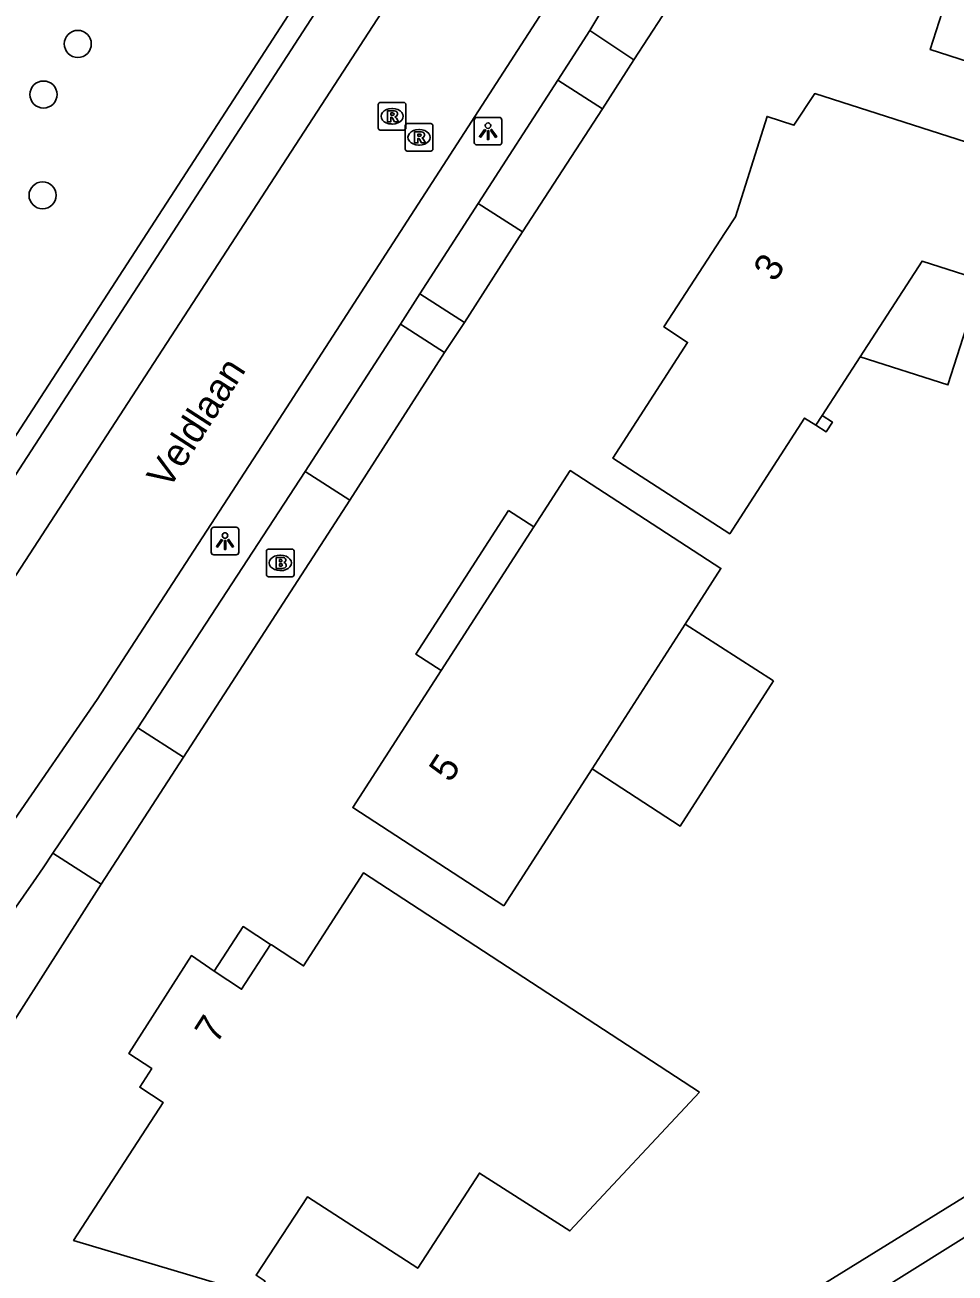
# Model space of a CAD drawing. Extents: x 160457 to 162082, y 388340 to 389736.
# Drawn here: x 160999.28 to 161032.93, y 389442.72 to 389487.88 of the extents above; entities that cross this region are included whole.
import ezdxf

# ---------------------------------------------------------------- set-up
doc = ezdxf.new("R2010")
doc.units = 0
for name, color, linetype in [('IMGEO_Boom', 7, 'Continuous'), ('IMGEO_Brandkraan', 7, 'Continuous'), ('IMGEO_Groenvoorziening', 7, 'Continuous'), ('IMGEO_Lichtpunt', 7, 'Continuous'), ('IMGEO_Muur', 7, 'Continuous'), ('IMGEO_Openbare_ruimte_label', 7, 'Continuous'), ('IMGEO_Pand', 7, 'Continuous'), ('IMGEO_Pand_nummerreeks', 7, 'Continuous'), ('IMGEO_Pand_overbouw', 7, 'Continuous'), ('IMGEO_Rijbaan_lokaal_gesloten', 7, 'Continuous'), ('IMGEO_Rijbaan_lokaal_open', 7, 'Continuous'), ('IMGEO_Rioolput', 7, 'Continuous'), ('IMGEO_Voetpad_open', 7, 'Continuous')]:
    doc.layers.add(name, color=color, linetype=linetype)

msp = doc.modelspace()

# ---------------------------------------------------------------- linework, layer by layer
at = {"layer": 'IMGEO_Boom'}
for centre in [(161001.193, 389487.198), (160999.952, 389485.366), (160999.918, 389481.719)]:
    msp.add_circle(centre, 0.489, dxfattribs=at)
at = {"layer": 'IMGEO_Brandkraan'}
for p, q in [((161008.019, 389467.992), (161008.019, 389468.844)), ((161008.094, 389468.918), (161008.946, 389468.918)), ((161008.507, 389468.698), (161008.532, 389468.698)), ((161009.02, 389468.844), (161009.02, 389467.992)), ((161008.53, 389468.138), (161008.505, 389468.138)), ((161008.946, 389467.918), (161008.094, 389467.918))]:
    msp.add_line(p, q, dxfattribs=at)
for points in [[(161008.019, 389467.992), (161008.019, 389468.844)], [(161008.094, 389468.918), (161008.946, 389468.918)], [(161008.367, 389468.618), (161008.367, 389468.218), (161008.58, 389468.218)], [(161008.598, 389468.618), (161008.367, 389468.618)], [(161008.546, 389468.537), (161008.492, 389468.537), (161008.492, 389468.461)], [(161009.02, 389468.844), (161009.02, 389467.992)], [(161008.492, 389468.461), (161008.545, 389468.461)], [(161008.554, 389468.385), (161008.492, 389468.385), (161008.492, 389468.304)], [(161008.492, 389468.304), (161008.554, 389468.304)], [(161008.946, 389467.918), (161008.094, 389467.918)]]:
    msp.add_lwpolyline(points, dxfattribs=at)
for centre, radius, start, end in [((161008.096, 389468.842), 0.0765, 91.552, 178.448), ((161008.096, 389468.842), 0.0765, 91.552, 178.448), ((161008.547, 389468.499), 0.0379, 267.8285, 90.9355), ((161008.602, 389468.473), 0.145, 59.4692, 91.5367), ((161008.627, 389468.52), 0.0922, 285.5137, 58.1501), ((161008.944, 389468.842), 0.0765, 1.552, 88.448), ((161008.944, 389468.842), 0.0765, 1.552, 88.448), ((161008.555, 389468.344), 0.0404, 269.8759, 90.5077), ((161008.586, 389468.469), 0.251, 268.6676, 293.5347), ((161008.632, 389468.328), 0.105, 301.3115, 78.989), ((161008.096, 389467.994), 0.0765, 181.552, 268.448), ((161008.096, 389467.994), 0.0765, 181.552, 268.448), ((161008.944, 389467.994), 0.0765, 271.552, 358.448), ((161008.944, 389467.994), 0.0765, 271.552, 358.448)]:
    msp.add_arc(centre, radius, start, end, dxfattribs=at)
for centre, major_axis, ratio, start_param, end_param in [((161008.506, 389468.418), (-0.387, 0.002), 0.722429, 4.712389, 7.853982), ((161008.531, 389468.418), (-0.39, 0.002), 0.717154, 1.570796, 4.712389)]:
    msp.add_ellipse(centre, major_axis=major_axis, ratio=ratio, start_param=start_param, end_param=end_param, dxfattribs=at)
at = {"layer": 'IMGEO_Groenvoorziening'}
for points in [[(161022.349, 389488.208), (161021.31, 389486.625)], [(161020.176, 389484.853), (161017.288, 389480.397)], [(161015.189, 389477.115), (161014.464, 389476.033)], [(161011.036, 389470.682), (161005.012, 389461.392)], [(161002.041, 389456.798), (160992.067, 389441.162)]]:
    msp.add_lwpolyline(points, dxfattribs=at)
at = {"layer": 'IMGEO_Lichtpunt'}
for p, q in [((161015.537, 389484.442), (161015.537, 389483.635)), ((161015.537, 389484.442), (161015.537, 389483.635)), ((161016.439, 389484.537), (161015.631, 389484.537)), ((161016.439, 389484.537), (161015.631, 389484.537)), ((161016.533, 389483.635), (161016.533, 389484.442)), ((161016.533, 389483.635), (161016.533, 389484.442)), ((161015.631, 389483.541), (161016.439, 389483.541)), ((161015.631, 389483.541), (161016.439, 389483.541)), ((161006.021, 389469.61), (161006.021, 389468.803)), ((161006.021, 389469.61), (161006.021, 389468.803)), ((161006.923, 389469.705), (161006.115, 389469.705)), ((161006.923, 389469.705), (161006.115, 389469.705)), ((161007.017, 389468.803), (161007.017, 389469.61)), ((161007.017, 389468.803), (161007.017, 389469.61)), ((161006.115, 389468.709), (161006.923, 389468.709)), ((161006.115, 389468.709), (161006.923, 389468.709))]:
    msp.add_line(p, q, dxfattribs=at)
for points in [[(161015.911, 389484.106), (161015.95, 389484.078), (161015.762, 389483.816), (161015.724, 389483.843), (161015.911, 389484.106)], [(161016.013, 389484.058), (161016.06, 389484.058), (161016.06, 389483.736), (161016.013, 389483.736), (161016.013, 389484.058)], [(161016.123, 389484.078), (161016.161, 389484.105), (161016.348, 389483.843), (161016.309, 389483.815), (161016.123, 389484.078)], [(161006.395, 389469.274), (161006.434, 389469.246), (161006.246, 389468.984), (161006.208, 389469.011), (161006.395, 389469.274)], [(161006.497, 389469.226), (161006.544, 389469.226), (161006.544, 389468.904), (161006.497, 389468.904), (161006.497, 389469.226)], [(161006.607, 389469.246), (161006.645, 389469.273), (161006.832, 389469.011), (161006.793, 389468.983), (161006.607, 389469.246)]]:
    msp.add_lwpolyline(points, dxfattribs=at)
for centre in [(161016.036, 389484.24), (161006.52, 389469.408)]:
    msp.add_circle(centre, 0.0994, dxfattribs=at)
for centre, start, end in [((161015.631, 389484.442), 90, 180), ((161015.631, 389484.442), 90, 180), ((161016.439, 389484.442), 0, 90), ((161016.439, 389484.442), 0, 90), ((161015.631, 389483.635), 180, 270), ((161015.631, 389483.635), 180, 270), ((161016.439, 389483.635), 270, 0), ((161016.439, 389483.635), 270, 360), ((161006.115, 389469.61), 90, 180), ((161006.115, 389469.61), 90, 180), ((161006.923, 389469.61), 0, 90), ((161006.923, 389469.61), 0, 90), ((161006.115, 389468.803), 180, 270), ((161006.115, 389468.803), 180, 270), ((161006.923, 389468.803), 270, 0), ((161006.923, 389468.803), 270, 360)]:
    msp.add_arc(centre, 0.0946, start, end, dxfattribs=at)
at = {"layer": 'IMGEO_Muur'}
msp.add_lwpolyline([(161028.125, 389473.75), (161028.494, 389473.511), (161028.266, 389473.158), (161027.897, 389473.397)], dxfattribs=at)
at = {"layer": 'IMGEO_Pand'}
for points in [[(161043.998, 389496.027), (161041.241, 389487.42), (161038.943, 389488.156), (161037.958, 389485.092), (161032.036, 389486.993), (161033.008, 389490.042), (161031.05, 389490.669), (161031.591, 389492.367), (161028.675, 389493.295), (161030.904, 389500.218)], [(161027.897, 389473.397), (161027.491, 389473.66), (161024.782, 389469.471), (161020.549, 389472.209), (161023.258, 389476.397), (161022.397, 389476.954), (161024.621, 389480.376), (161024.99, 389480.943), (161026.131, 389484.573), (161027.102, 389484.257), (161027.856, 389485.402), (161050.752, 389478.058), (161046.746, 389473.636), (161046.038, 389472.855)], [(161045.589, 389472.999), (161042.111, 389474.115), (161042.629, 389475.738), (161042.663, 389475.843), (161033.885, 389478.651), (161031.739, 389479.338), (161029.496, 389475.87), (161028.125, 389473.75)], [(161027.897, 389473.397), (161028.125, 389473.75)], [(161016.608, 389456.009), (161011.138, 389459.566), (161014.338, 389464.523), (161017.698, 389469.726), (161019.01, 389471.758), (161024.464, 389468.215), (161023.174, 389466.197), (161019.803, 389460.967), (161016.608, 389456.009)], [(161023.691, 389449.263), (161019.001, 389444.242), (161015.722, 389446.338), (161013.49, 389442.897), (161009.498, 389445.476), (161007.642, 389442.639), (161007.968, 389442.425), (161007.64, 389441.928), (161001.039, 389443.901), (161004.276, 389448.895), (161003.437, 389449.442), (161003.866, 389450.119), (161003.039, 389450.665), (161005.302, 389454.206), (161006.13, 389453.65), (161007.116, 389452.988), (161008.17, 389454.611), (161008.195, 389454.594), (161009.36, 389453.835), (161011.526, 389457.199), (161023.691, 389449.263)], [(161043.211, 389442.877), (161041.953, 389442.11), (161031.249, 389435.539), (161028.536, 389433.866), (161020.981, 389436.318), (161024.115, 389438.278), (161038.638, 389447.366), (161039.873, 389448.139), (161043.211, 389442.877)]]:
    msp.add_lwpolyline(points, dxfattribs=at)
at = {"layer": 'IMGEO_Pand_overbouw'}
for points in [[(161029.496, 389475.87), (161032.674, 389474.857), (161033.885, 389478.651), (161031.739, 389479.338)], [(161016.771, 389470.311), (161013.42, 389465.12), (161014.338, 389464.523), (161017.698, 389469.726)], [(161026.37, 389464.144), (161023.174, 389466.197), (161019.803, 389460.967), (161022.991, 389458.892)], [(161006.13, 389453.65), (161007.116, 389452.988), (161008.17, 389454.611), (161007.174, 389455.26)], [(161038.638, 389447.366), (161037.977, 389448.39), (161022.586, 389438.865), (161024.115, 389438.278)]]:
    msp.add_lwpolyline(points, close=True, dxfattribs=at)
at = {"layer": 'IMGEO_Rijbaan_lokaal_gesloten'}
for points in [[(161029.403, 389505.932), (161019.042, 389489.979), (161007.839, 389472.625), (161001.896, 389463.473), (160998.768, 389458.945)], [(161022.757, 389504.623), (160997.092, 389465.129), (160992.407, 389458.389)]]:
    msp.add_lwpolyline(points, dxfattribs=at)
at = {"layer": 'IMGEO_Rijbaan_lokaal_open'}
for points in [[(161013.57, 389478.152), (161015.678, 389481.418)], [(161017.288, 389480.397), (161015.678, 389481.418)], [(161017.288, 389480.397), (161015.189, 389477.115)], [(161013.57, 389478.152), (161015.189, 389477.115)], [(161009.424, 389471.729), (161012.865, 389477.06)], [(161012.865, 389477.06), (161014.464, 389476.033)], [(161014.464, 389476.033), (161011.036, 389470.682)], [(161011.036, 389470.682), (161009.424, 389471.729)], [(161000.292, 389457.91), (161003.368, 389462.449)], [(161005.012, 389461.392), (161003.368, 389462.449)], [(161005.012, 389461.392), (161002.041, 389456.798)], [(161002.041, 389456.798), (161000.292, 389457.91)]]:
    msp.add_lwpolyline(points, dxfattribs=at)
at = {"layer": 'IMGEO_Rioolput'}
for p, q in [((161012.063, 389484.153), (161012.063, 389485.005)), ((161012.138, 389485.079), (161012.99, 389485.079)), ((161012.551, 389484.859), (161012.576, 389484.859)), ((161013.064, 389485.005), (161013.064, 389484.153)), ((161012.574, 389484.299), (161012.549, 389484.299)), ((161013.114, 389484.317), (161013.966, 389484.317)), ((161012.99, 389484.079), (161012.138, 389484.079)), ((161013.039, 389483.391), (161013.039, 389484.243)), ((161013.527, 389484.097), (161013.552, 389484.097)), ((161014.04, 389484.243), (161014.04, 389483.391)), ((161013.55, 389483.537), (161013.525, 389483.537)), ((161013.966, 389483.317), (161013.114, 389483.317))]:
    msp.add_line(p, q, dxfattribs=at)
for points in [[(161012.063, 389484.153), (161012.063, 389485.005)], [(161012.138, 389485.079), (161012.99, 389485.079)], [(161012.652, 389484.777), (161012.4, 389484.779), (161012.4, 389484.379)], [(161013.064, 389485.005), (161013.064, 389484.153)], [(161012.4, 389484.379), (161012.524, 389484.379), (161012.524, 389484.541), (161012.535, 389484.541)], [(161012.578, 389484.698), (161012.524, 389484.698), (161012.524, 389484.617)], [(161012.524, 389484.617), (161012.576, 389484.617)], [(161012.582, 389484.512), (161012.653, 389484.379), (161012.793, 389484.379), (161012.728, 389484.505)], [(161013.114, 389484.317), (161013.966, 389484.317)], [(161012.99, 389484.079), (161012.138, 389484.079)], [(161013.039, 389483.391), (161013.039, 389484.243)], [(161013.628, 389484.015), (161013.376, 389484.017), (161013.376, 389483.617)], [(161013.554, 389483.936), (161013.5, 389483.936), (161013.5, 389483.855)], [(161013.5, 389483.855), (161013.552, 389483.855)], [(161014.04, 389484.243), (161014.04, 389483.391)], [(161013.376, 389483.617), (161013.5, 389483.617), (161013.5, 389483.779), (161013.511, 389483.779)], [(161013.558, 389483.75), (161013.629, 389483.617), (161013.769, 389483.617), (161013.704, 389483.743)], [(161013.966, 389483.317), (161013.114, 389483.317)]]:
    msp.add_lwpolyline(points, dxfattribs=at)
for centre, radius, start, end in [((161012.14, 389485.003), 0.0765, 91.552, 178.448), ((161012.14, 389485.003), 0.0765, 91.552, 178.448), ((161012.651, 389484.667), 0.109, 350.3612, 89.416), ((161012.988, 389485.003), 0.0765, 1.552, 88.448), ((161012.988, 389485.003), 0.0765, 1.552, 88.448), ((161012.534, 389484.488), 0.0533, 26.0293, 88.6989), ((161012.56, 389484.806), 0.19, 274.7715, 282.9687), ((161012.584, 389484.602), 0.0964, 77.0061, 93.1865), ((161012.598, 389484.659), 0.0378, 276.6634, 79.6772), ((161012.649, 389484.667), 0.112, 277.5842, 350.9817), ((161012.633, 389484.452), 0.108, 29.5134, 73.7905), ((161013.116, 389484.241), 0.0765, 91.552, 178.448), ((161013.116, 389484.241), 0.0765, 91.552, 178.448), ((161013.964, 389484.241), 0.0765, 1.552, 88.448), ((161013.964, 389484.241), 0.0765, 1.552, 88.448), ((161012.14, 389484.155), 0.0765, 181.552, 268.448), ((161012.14, 389484.155), 0.0765, 181.552, 268.448), ((161012.988, 389484.155), 0.0765, 271.552, 358.448), ((161012.988, 389484.155), 0.0765, 271.552, 358.448), ((161013.536, 389484.044), 0.19, 274.7715, 282.9687), ((161013.56, 389483.84), 0.0964, 77.0061, 93.1865), ((161013.574, 389483.897), 0.0378, 276.6634, 79.6772), ((161013.627, 389483.905), 0.109, 350.3612, 89.416), ((161013.625, 389483.905), 0.112, 277.5842, 350.9817), ((161013.116, 389483.393), 0.0765, 181.552, 268.448), ((161013.116, 389483.393), 0.0765, 181.552, 268.448), ((161013.51, 389483.726), 0.0533, 26.0293, 88.6989), ((161013.609, 389483.69), 0.108, 29.5134, 73.7905), ((161013.964, 389483.393), 0.0765, 271.552, 358.448), ((161013.964, 389483.393), 0.0765, 271.552, 358.448)]:
    msp.add_arc(centre, radius, start, end, dxfattribs=at)
for centre, major_axis, ratio, start_param, end_param in [((161012.55, 389484.579), (-0.387, 0.002), 0.722429, 4.712389, 7.853982), ((161012.575, 389484.579), (-0.39, 0.002), 0.717154, 1.570796, 4.712389), ((161013.526, 389483.817), (-0.387, 0.002), 0.722429, 4.712389, 7.853982), ((161013.551, 389483.817), (-0.39, 0.002), 0.717154, 1.570796, 4.712389)]:
    msp.add_ellipse(centre, major_axis=major_axis, ratio=ratio, start_param=start_param, end_param=end_param, dxfattribs=at)
at = {"layer": 'IMGEO_Voetpad_open'}
for points in [[(160997.988, 389471.555), (161019.769, 389505.154)], [(160990.781, 389459.541), (160995.641, 389466.535), (161020.582, 389505.009)], [(161019.723, 389487.685), (161020.7, 389489.322)], [(161018.561, 389485.885), (161019.723, 389487.685)], [(161021.31, 389486.625), (161019.723, 389487.685)], [(161021.31, 389486.625), (161020.176, 389484.853)], [(161015.678, 389481.418), (161018.561, 389485.885)], [(161018.561, 389485.885), (161020.176, 389484.853)], [(161012.865, 389477.06), (161013.57, 389478.152)], [(161003.368, 389462.449), (161009.424, 389471.729)]]:
    msp.add_lwpolyline(points, dxfattribs=at)
msp.add_arc((160919.85, 389511.68), 96.758, 314.36242, 326.23968, dxfattribs=at)

# ---------------------------------------------------------------- texts
at = {"layer": 'IMGEO_Openbare_ruimte_label'}
msp.add_text('Veldlaan', height=1, rotation=57.0891, dxfattribs=at).set_placement((161004.474, 389471.04))
at = {"layer": 'IMGEO_Pand_nummerreeks'}
for s, rotation, p in [('3', 56.7744, (161026.41, 389478.541)), ('5', 56.9577, (161014.672, 389460.433)), ('7', 57.4161, (161006.206, 389450.979))]:
    msp.add_text(s, height=1, rotation=rotation, dxfattribs=at).set_placement(p)

doc.saveas('drawing.dxf')
